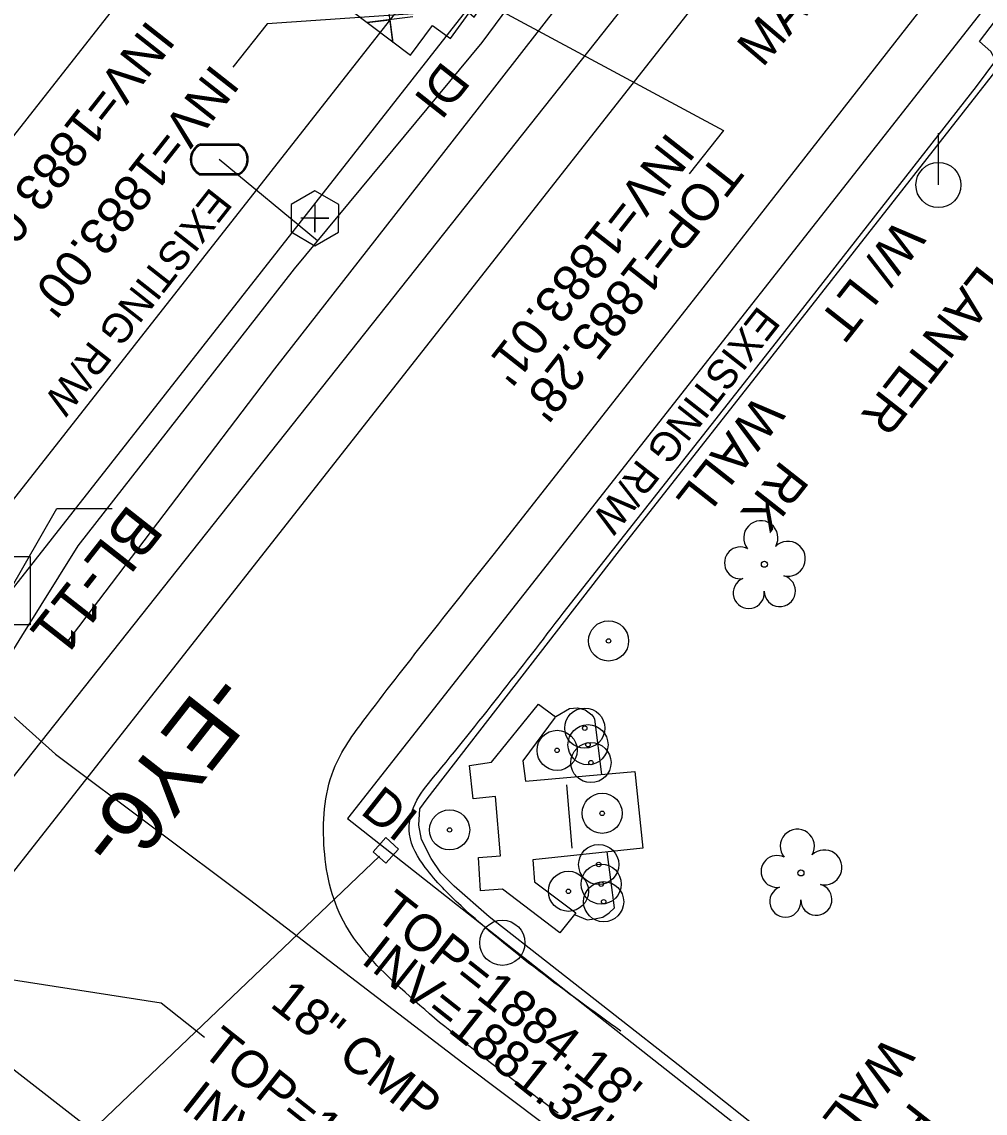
# Model space of a CAD drawing. Extents: x 553786 to 558838, y 502329 to 507342.
# Drawn here: x 558410.7 to 558515.4, y 506502.9 to 506621.4 of the extents above; entities that cross this region are included whole.
import ezdxf

# ---------------------------------------------------------------- set-up
doc = ezdxf.new("R2010")
doc.units = 0
for name, color, linetype in [('CTL Secondary Horizontal and Vertical Text', 7, 'Continuous'), ('Exist Building Text', 7, 'Continuous'), ('Exist Other Culture Located Object CELL', 7, 'Continuous'), ('Exist Right of Way Line Text', 7, 'Continuous'), ('Exist Roads EOP Text', 7, 'Continuous'), ('Exist Structure Minor Drop Inlet', 7, 'Continuous'), ('Exist Structure Minor Drop Inlet Leader', 7, 'Continuous'), ('Exist Structure Minor Drop Inlet Text', 7, 'Continuous'), ('Exist Structure Minor Drop Inlet Top Elevation', 7, 'Continuous'), ('Exist Structure Minor Pipes CMP 12 Inch Invert', 7, 'Continuous'), ('Exist Structure Minor Pipes CMP 12 Inch Leader', 7, 'Continuous'), ('Exist Structure Minor Pipes CMP 18 Inch', 7, 'Continuous'), ('Exist Structure Minor Pipes CMP 18 Inch Invert', 7, 'Continuous'), ('Exist Structure Minor Pipes CMP 18 Inch Leader', 7, 'Continuous'), ('Exist Structure Minor Pipes CMP 18 Inch Text', 7, 'Continuous'), ('Exist Structure Minor Pipes RCP 15 Inch Invert', 7, 'Continuous'), ('Exist Utilities Other Pole CELL', 7, 'Continuous'), ('Exist Utilities Power Pole Text', 7, 'Continuous'), ('Exist Utilities Sanitary Sewer Manhole Leader', 7, 'Continuous'), ('Exist Utilities Sanitary Sewer Manhole Text', 7, 'Continuous'), ('Exist Utilities Sanitary Sewer UG Line', 7, 'Continuous'), ('Exist Utilities Sanitary Sewer UG Line Invert Elevation', 7, 'Continuous'), ('Exist Vegetation Tree CELL', 7, 'Continuous'), ('Prop CMT DNC', 7, 'Continuous'), ('Prop Conc Barrier Precast Reinforced Single Face', 7, 'Continuous'), ('Prop Drainage Structure Drop Inlet Grate 2 Wide Slots and Sag Grates 840 22 Label', 7, 'Continuous'), ('Prop Drainage Structure Drop Inlet Grate 840 16 Label', 7, 'Continuous'), ('Prop Drainage Structure Headwall CELL', 7, 'Continuous'), ('Prop Drainage Structure Pipe Alternate 18in', 7, 'Continuous'), ('Prop Drainage Structure Pipe Alternate 24in', 7, 'Continuous'), ('Prop Drainage Structure Pipe Alternate 36in', 7, 'Continuous'), ('Prop Drainage Structure Pipe RCP 15in Class III Label', 7, 'Continuous'), ('Prop Drainage Structure Pipe RCP 30in Class III Label', 7, 'Continuous'), ('Prop Earthen Structure Tail Ditch Label', 7, 'Continuous'), ('Prop Erosion Rip Rap Pad Outlet for Jurisdictional Stream CELL', 7, 'Continuous'), ('Prop Plan Preparation Cover Label', 7, 'Continuous'), ('Sheet Layout Plan Border', 7, 'Continuous')]:
    doc.layers.add(name, color=color, linetype=linetype)

# ---------------------------------------------------------------- blocks, each defined once
blk = doc.blocks.new('CTL SECONDARY HORIZONTAL AND VERTICAL')
at = {"layer": 'Prop Drainage Structure Pipe Alternate 18in'}
blk.add_line((0, 0), (0, 0), dxfattribs=at)
blk.add_lwpolyline([(-0.1043, 0.0004), (0.0005, 0.1052), (0.1055, 0.0002), (0.0007, -0.1047)], close=True, dxfattribs=at)
blk = doc.blocks.new('EXIST UTILITIES WATER METER')
at = {"layer": 'Prop Drainage Structure Drop Inlet Grate 840 16 Label'}
blk.add_line((0, 0), (0, 0), dxfattribs=at)
for points in [[(-0.0408, 0.034), (0.0408, 0.034)], [(-0.0408, 0.0312), (0.0408, 0.0312)], [(0.0408, -0.0312), (-0.0413, -0.0312)], [(0.0408, -0.034), (-0.0413, -0.034)]]:
    blk.add_lwpolyline(points, dxfattribs=at)
for centre, radius, start, end in [((-0.0261, -0.0001), 0.0371, 113.178, 245.9794), ((-0.0259, -0.0001), 0.0347, 115.3009, 243.7824), ((0.0259, 0), 0.0371, 293.6483, 66.3084), ((0.0261, 0), 0.0345, 295.1272, 64.8728)]:
    blk.add_arc(centre, radius, start, end, dxfattribs=at)
blk = doc.blocks.new('EXIST UTILITIES SANITARY SEWER CLEAN-OUT')
at = {"layer": 'Prop Drainage Structure Pipe RCP 30in Class III Label'}
blk.add_line((0, 0), (0, 0), dxfattribs=at)
blk.add_lwpolyline([(-0.0516, 0.0299), (-0.0517, -0.0297), (-0.0001, -0.0596), (0.0516, -0.0299), (0.0517, 0.0297), (0.0001, 0.0596)], close=True, dxfattribs=at)
blk.add_lwpolyline([(0, 0.0302), (0, -0.0302), (0, 0), (0.0302, 0), (-0.0302, 0)], dxfattribs=at)

msp = doc.modelspace()

# ---------------------------------------------------------------- linework, layer by layer
at = {"layer": 'Exist Other Culture Located Object CELL'}
for centre, radius in [((558471.89, 506544.7), 2.18), ((558468.88, 506542.29), 2.18), ((558472.24, 506542.9), 2.18), ((558471.89, 506544.7), 0.24), ((558472.56, 506540.96), 2.18), ((558472.24, 506542.9), 0.24), ((558468.88, 506542.29), 0.24), ((558472.56, 506540.96), 0.24), ((558473.78, 506535.45), 2.18), ((558457.2, 506533.65), 2.18), ((558473.78, 506535.45), 0.24), ((558457.2, 506533.65), 0.24), ((558473.4, 506529.89), 2.18), ((558473.67, 506527.76), 2.18), ((558473.4, 506529.89), 0.24), ((558470.11, 506526.98), 2.18), ((558473.94, 506525.85), 2.18), ((558473.67, 506527.76), 0.24), ((558470.11, 506526.98), 0.24), ((558473.94, 506525.85), 0.24)]:
    msp.add_circle(centre, radius, dxfattribs=at)
at = {"layer": 'Exist Structure Minor Drop Inlet'}
msp.add_lwpolyline([(558448.88, 506531.28), (558450.27, 506530.03), (558451.64, 506531.57), (558450.28, 506532.84), (558448.88, 506531.28)], dxfattribs=at)
at = {"layer": 'Exist Structure Minor Drop Inlet Leader'}
msp.add_lwpolyline([(558405.81, 506553.45), (558414.52, 506568.56), (558420.52, 506568.56)], dxfattribs=at)
at = {"layer": 'Exist Structure Minor Pipes CMP 12 Inch Leader'}
msp.add_lwpolyline([(558460.07, 506624.1), (558486.96, 506609.62), (558483.25, 506604.9)], dxfattribs=at)
at = {"layer": 'Exist Structure Minor Pipes CMP 18 Inch'}
for p, q in [((558459.04, 506622.66), (558405.05, 506553.94)), ((558449.58, 506530.79), (558397.74, 506481.37))]:
    msp.add_line(p, q, dxfattribs=at)
at = {"layer": 'Exist Structure Minor Pipes CMP 18 Inch Leader'}
msp.add_lwpolyline([(558459.04, 506622.66), (558437.37, 506621.19), (558433.66, 506616.48)], dxfattribs=at)
at = {"layer": 'Exist Utilities Other Pole CELL'}
msp.add_circle((558462.93, 506521.39), 2.46, dxfattribs=at)
at = {"layer": 'Exist Utilities Sanitary Sewer Manhole Leader'}
msp.add_lwpolyline([(558394.19, 506519.79), (558425.86, 506514.86), (558430.57, 506511.14)], dxfattribs=at)
at = {"layer": 'Exist Utilities Sanitary Sewer UG Line'}
for p, q in [((558576.07, 506749.1), (558394.19, 506519.79)), ((558394.19, 506519.79), (558608.95, 506352.93))]:
    msp.add_line(p, q, dxfattribs=at)
at = {"layer": 'Exist Vegetation Tree CELL'}
for p, q in [((558491.41, 506562.5), (558491.41, 506562.5)), ((558495.38, 506528.98), (558495.38, 506528.98))]:
    msp.add_line(p, q, dxfattribs=at)
for centre in [(558491.41, 506562.5), (558495.38, 506528.98)]:
    msp.add_circle(centre, 0.326, dxfattribs=at)
for centre, radius, start, end in [((558491.02, 506565.37), 1.86, 330.1651, 219.7134), ((558488.8, 506562.65), 1.73, 62.6636, 279.3457), ((558493.96, 506563.09), 1.9, 257.1011, 134.1999), ((558489.7, 506559.38), 1.69, 111.5671, 6.231), ((558493.08, 506559.6), 1.7, 181.2822, 74.56), ((558494.99, 506531.86), 1.86, 330.1651, 219.7134), ((558497.93, 506529.57), 1.9, 257.1011, 134.1999), ((558492.77, 506529.14), 1.73, 62.6636, 279.3457), ((558493.68, 506525.86), 1.69, 111.5671, 6.231), ((558497.05, 506526.08), 1.7, 181.2822, 74.56)]:
    msp.add_arc(centre, radius, start, end, dxfattribs=at)
at = {"layer": 'Prop CMT DNC'}
msp.add_lwpolyline([(558453.19, 506621.95), (558448.23, 506621.33), (558450.71, 506621.64), (558451.02, 506619.16), (558450.4, 506624.12)], dxfattribs=at)
at = {"layer": 'Prop Conc Barrier Precast Reinforced Single Face'}
for radius in [2.18, 0.24]:
    msp.add_circle((558474.47, 506554.17), radius, dxfattribs=at)
at = {"layer": 'Prop Drainage Structure Headwall CELL'}
for points in [[(558415.52, 506553.91), (558438.2, 506583.72), (558460.45, 506612.19), (558482.45, 506640.4), (558503.78, 506667.63), (558520.87, 506689.5), (558540.01, 506714.22)], [(558462.08, 506563.66), (558484.75, 506592.51), (558506.89, 506620.78), (558528.02, 506647.8), (558545.82, 506670.63)]]:
    msp.add_lwpolyline(points, dxfattribs=at)
msp.add_spline([(558468.99, 506502.89), (558451.3, 506516.99), (558445.66, 506523.73), (558443.54, 506532.11), (558444.78, 506540.62), (558448.28, 506546.09), (558462.08, 506563.66)], degree=3, dxfattribs=at)
at = {"layer": 'Prop Drainage Structure Pipe Alternate 24in'}
msp.add_line((558442.83, 506597.63), (558432.17, 506606.46), dxfattribs=at)
for points in [[(558566.79, 506759.48), (558559.91, 506751.05), (558549.49, 506737.49), (558540.01, 506723.33), (558508.52, 506682.95), (558503.44, 506676.44), (558479.42, 506644.46), (558460.69, 506619.18), (558440.3, 506594.57), (558416.81, 506564.51), (558410.68, 506554.7), (558406.89, 506548.58)], [(558406.89, 506548.58), (558414.38, 506541.86), (558435.47, 506526.08), (558458.64, 506508.37), (558476.89, 506494.62)]]:
    msp.add_lwpolyline(points, dxfattribs=at)
at = {"layer": 'Prop Drainage Structure Pipe Alternate 36in'}
for points in [[(558430.44, 506634.29), (558440.94, 506626.24), (558442.03, 506626.04), (558452.95, 506617.8), (558455.35, 506621.01), (558457.3, 506619.58), (558459.33, 506622.38), (558459.87, 506621.93), (558461.09, 506623.75), (558460.69, 506624.03), (558461.86, 506625.65), (558476.74, 506644.89), (558498.03, 506672.37), (558514.85, 506694.3), (558534.22, 506719.01), (558539.21, 506725.25), (558541, 506723.79), (558547.85, 506732.45), (558542.32, 506736.63), (558531.97, 506744.34), (558529.72, 506741.17), (558515.56, 506752.13)], [(558469.55, 506557.18), (558492.33, 506586.12), (558514.45, 506614.4), (558516.54, 506617.22), (558516.03, 506618.2), (558514.8, 506619.28), (558519.41, 506625.4), (558520.98, 506624.42), (558522.52, 506626.4), (558523.4, 506625.92), (558535.97, 506641.81), (558553.65, 506664.42)]]:
    msp.add_lwpolyline(points, dxfattribs=at)
msp.add_spline([(558475.82, 506511.79), (558458.44, 506525.4), (558454.56, 506529.57), (558452.85, 506533.18), (558453.44, 506536.48), (558455.46, 506539.37), (558469.55, 506557.18)], degree=3, dxfattribs=at)
at = {"layer": 'Prop Drainage Structure Pipe RCP 15in Class III Label'}
for p, q in [((558536.62, 506730.93), (558406.1, 506564.89)), ((558574.84, 506698.65), (558446.1, 506534.87)), ((558446.1, 506534.87), (558609.06, 506406.67))]:
    msp.add_line(p, q, dxfattribs=at)
at = {"layer": 'Prop Earthen Structure Tail Ditch Label'}
for points in [[(558468.68, 506545.9), (558465.15, 506541.15), (558465.46, 506538.93), (558477.34, 506539.99), (558478.18, 506531.67), (558466.26, 506530.39), (558466.43, 506528.02), (558470.9, 506524.64), (558469.17, 506522.46)], [(558469.17, 506522.46), (558462.95, 506527.2), (558460.54, 506527.03), (558460.34, 506530.64), (558462.72, 506530.85), (558462.19, 506537.26), (558459.77, 506537.02), (558459.36, 506540.66)]]:
    msp.add_lwpolyline(points, dxfattribs=at)
at = {"layer": 'Prop Erosion Rip Rap Pad Outlet for Jurisdictional Stream CELL'}
msp.add_line((558469.92, 506538.55), (558470.47, 506531.67), dxfattribs=at)
msp.add_lwpolyline([(558376.37, 506657.84), (558359.95, 506637.09), (558384.32, 506617.86), (558371.49, 506601.4), (558391.49, 506585.7), (558431.06, 506636.07), (558367.21, 506684.65), (558380.11, 506700.92), (558345.16, 506729.36), (558326.21, 506705.42), (558322.09, 506708.59), (558303.38, 506686.14), (558307.32, 506682.72), (558303.7, 506678.88), (558315.82, 506669.12), (558310.87, 506663.49), (558322.82, 506654.03), (558327.32, 506659.87), (558339.95, 506650.3), (558344.79, 506655.92), (558348.41, 506653.1), (558353.23, 506659.17), (558356.11, 506656.89), (558364.2, 506666.85)], close=True, dxfattribs=at)
for points in [[(558525.7, 506478.99), (558523.15, 506475.59), (558505.97, 506489.09), (558482.03, 506508.13), (558461.51, 506524.21), (558457.68, 506527.53), (558456.23, 506528.99), (558455.2, 506530.56), (558454.15, 506532.62), (558453.87, 506534.15), (558453.95, 506535.92), (558454.75, 506537.01), (558475.41, 506563.67), (558490.82, 506583.25), (558516.99, 506616.63), (558519.14, 506614.96)], [(558459.36, 506540.66), (558461.76, 506541.01), (558466.86, 506547.32), (558468.57, 506546.05), (558468.68, 506545.9)], [(558468.76, 506545.96), (558470.22, 506546.83), (558471.09, 506546.91), (558471.94, 506546.68), (558472.65, 506546.16), (558472.89, 506545.87), (558472.94, 506545.66), (558473.7, 506539.67)], [(558470.83, 506524.44), (558472.16, 506523.87), (558472.96, 506523.98), (558473.86, 506524.17), (558474.53, 506524.65), (558475.12, 506525.19), (558474.32, 506531.25)]]:
    msp.add_lwpolyline(points, dxfattribs=at)
at = {"layer": 'Prop Plan Preparation Cover Label'}
for q in [(558510.32, 506609.31), (558510.32, 506603.69)]:
    msp.add_line((558510.32, 506603.69), q, dxfattribs=at)
msp.add_circle((558510.32, 506603.69), 2.45, dxfattribs=at)
at = {"layer": 'Sheet Layout Plan Border'}
msp.add_line((558549.5, 506706.87), (558252.67, 506329.25), dxfattribs=at)

# ---------------------------------------------------------------- block references
at = {"layer": 'Prop Drainage Structure Drop Inlet Grate 840 16 Label', "xscale": 50, "yscale": 50}
msp.add_blockref('EXIST UTILITIES WATER METER', (558432.17, 506606.46), dxfattribs=at)
at = {"layer": 'Prop Drainage Structure Pipe Alternate 18in', "xscale": 50, "yscale": 49.99999999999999, "rotation": 44.99999999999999}
msp.add_blockref('CTL SECONDARY HORIZONTAL AND VERTICAL', (558407.9, 506559.61), dxfattribs=at)
msp.add_blockref('CTL SECONDARY HORIZONTAL AND VERTICAL', (558407.9, 506559.61), dxfattribs=at)
at = {"layer": 'Prop Drainage Structure Pipe RCP 30in Class III Label', "xscale": 50, "yscale": 50}
msp.add_blockref('EXIST UTILITIES SANITARY SEWER CLEAN-OUT', (558442.56, 506600.07), dxfattribs=at)

# ---------------------------------------------------------------- texts
at = {"layer": 'CTL Secondary Horizontal and Vertical Text'}
msp.add_text('BL-11', height=5, rotation=231.8306, dxfattribs=at).set_placement((558422.37, 506569.2))
at = {"layer": 'Exist Building Text'}
for s, p in [('BK PLANTER', (558522.29, 506604.77)), ('WALL', (558490.65, 506581.09)), ('RK', (558493.29, 506573.93)), ('WALL', (558504.76, 506511.42)), ('PLANTER', (558526.71, 506508.52)), ('RK', (558507.4, 506504.26))]:
    msp.add_text(s, height=4, rotation=231.8306, dxfattribs=at).set_placement(p)
at = {"layer": 'Exist Right of Way Line Text'}
for p in [(558431.23, 506603.56), (558490.78, 506590.69)]:
    msp.add_text('EXISTING R/W', height=3.2, rotation=231.8306, dxfattribs=at).set_placement(p)
at = {"layer": 'Exist Roads EOP Text'}
msp.add_text('MAIN ST.   BST', height=4, rotation=49.747, dxfattribs=at).set_placement((558491.2, 506616.35))
at = {"layer": 'Exist Structure Minor Drop Inlet Text'}
for rotation, p in [(231.8306, (558456.47, 506617.29)), (321.6667, (558447.37, 506535.5))]:
    msp.add_text('DI', height=4, rotation=rotation, dxfattribs=at).set_placement(p)
at = {"layer": 'Exist Structure Minor Drop Inlet Top Elevation'}
for s, rotation, p in [("TOP=1885.28'", 231.8306, (558486.17, 506607.27)), ("TOP=1884.18'", 321.6667, (558448.88, 506524.22))]:
    msp.add_text(s, height=4, rotation=rotation, dxfattribs=at).set_placement(p)
at = {"layer": 'Exist Structure Minor Pipes CMP 12 Inch Invert'}
msp.add_text("INV=1883.01'", height=4, rotation=231.8306, dxfattribs=at).set_placement((558480.94, 506609.59))
at = {"layer": 'Exist Structure Minor Pipes CMP 18 Inch Invert'}
for s, rotation, p in [("INV=1883.00'", 231.8306, (558431.41, 506616.99)), ("INV=1881.34'", 321.6667, (558447.45, 506519.3))]:
    msp.add_text(s, height=4, rotation=rotation, dxfattribs=at).set_placement(p)
at = {"layer": 'Exist Structure Minor Pipes CMP 18 Inch Text'}
msp.add_text('18" CMP', height=4, rotation=321.6667, dxfattribs=at).set_placement((558437.55, 506514.55))
at = {"layer": 'Exist Structure Minor Pipes RCP 15 Inch Invert'}
msp.add_text("INV=1883.04'", height=4, rotation=231.8306, dxfattribs=at).set_placement((558424.43, 506621.76))
at = {"layer": 'Exist Utilities Power Pole Text'}
msp.add_text('W/ LT', height=4, rotation=231.8306, dxfattribs=at).set_placement((558505.93, 506600.17))
at = {"layer": 'Exist Utilities Sanitary Sewer Manhole Text'}
msp.add_text("TOP=1883.97'", height=4, rotation=321.6667, dxfattribs=at).set_placement((558430.06, 506509.41))
at = {"layer": 'Exist Utilities Sanitary Sewer UG Line Invert Elevation'}
msp.add_text("INV=1878.77'", height=4, rotation=321.6667, dxfattribs=at).set_placement((558427.87, 506503.52))
at = {"layer": 'Prop Drainage Structure Drop Inlet Grate 2 Wide Slots and Sag Grates 840 22 Label'}
msp.add_text('-EY6-', height=7, rotation=231.8306, dxfattribs=at).set_placement((558431.32, 506551.28))

doc.saveas('drawing.dxf')
